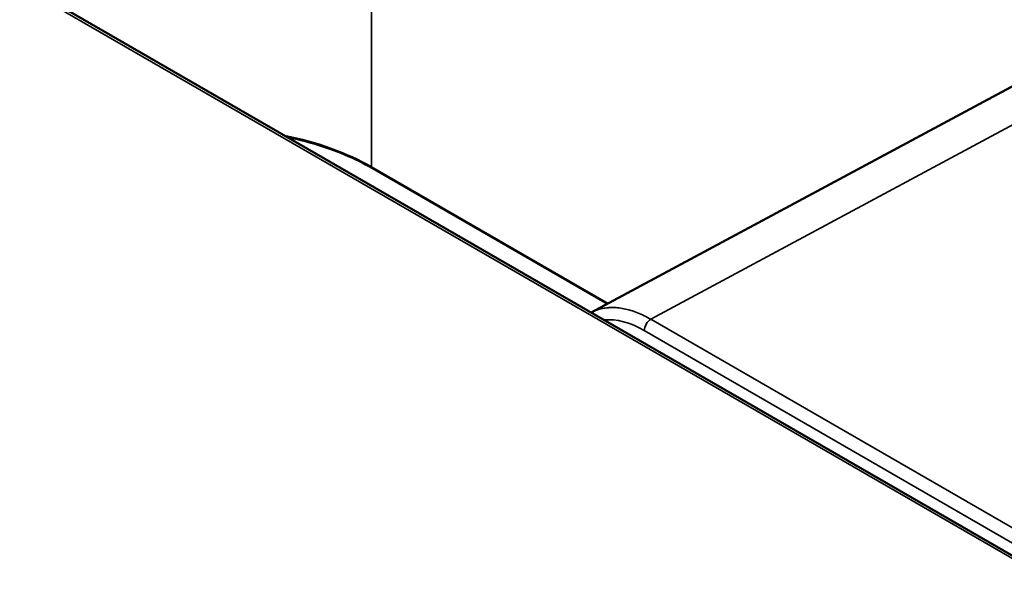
# Model space of a CAD drawing. Header units: millimetres. Extents: x 50 to 3176, y 50 to 2109.
# Tile 814 of 817: x 1893 to 1957, y 1808 to 1845. Entities that reach past the tile are written whole.
import ezdxf

# ---------------------------------------------------------------- set-up
doc = ezdxf.new("R2010")
doc.units = ezdxf.units.MM
doc.header["$LTSCALE"] = 10
doc.layers.add('Visible (ISO)', color=7, linetype='Continuous', lineweight=50)
doc.layers.add('Visible Narrow (ISO)', color=7, linetype='Continuous', lineweight=35)

msp = doc.modelspace()

# ---------------------------------------------------------------- linework, layer by layer
at = {"layer": 'Visible (ISO)'}
for p, q in [((2083.6296, 1737.121), (1836.1422, 1880.0079)), ((1930.2464, 1825.6769), (1959.0049, 1841.1412)), ((1931.3003, 1826.2436), (1915.847, 1835.1655)), ((1931.7183, 1826.0023), (1931.7182, 1826.0023))]:
    msp.add_line(p, q, dxfattribs=at)
msp.add_open_spline([(1915.847, 1835.1655), (1914.737, 1835.8064), (1913.4485, 1836.3472), (1911.4779, 1836.9269), (1910.8923, 1837.073), (1910.2927, 1837.1971)], degree=3, knots=[4.71238898, 4.71238898, 4.71238898, 4.71238898, 5.02654825, 5.02654825, 5.15348174, 5.15348174, 5.15348174, 5.15348174], dxfattribs=at)
at = {"layer": 'Visible Narrow (ISO)'}
for p, q in [((2083.3296, 1737.0913), (1835.8422, 1879.9782)), ((1915.816, 1877.4471), (1915.816, 1835.2342)), ((1934.156, 1825.2308), (1962.9319, 1840.7045)), ((1915.816, 1835.2342), (1931.3458, 1826.2681)), ((1931.8124, 1825.9987), (1931.8124, 1825.9987)), ((1934.156, 1825.2308), (1988.5643, 1793.8171)), ((1988.134, 1793.0788), (1933.7248, 1824.492))]:
    msp.add_line(p, q, dxfattribs=at)
for centre, major_axis, ratio, start_param, end_param in [((1905.2094, 1829.1105), (15, 0), 0.5773503, 0.7853982, 1.23665), ((1915.922, 1835.2954), (-0.075, -0.1299), 0.5773503, 5.4977871, 6.2831853), ((1933.7247, 1818.4514), (-3.6994, 6.4071), 0.5773398, 5.4977135, 6.0259966), ((1934.149, 1824.7369), (-0.3, -0.5196), 0.5773132, 3.9106492, 5.4977707)]:
    msp.add_ellipse(centre, major_axis=major_axis, ratio=ratio, start_param=start_param, end_param=end_param, dxfattribs=at)
msp.add_open_spline([(1934.156, 1825.2308), (1934.0075, 1825.3167), (1933.859, 1825.396), (1933.5629, 1825.5403), (1933.4154, 1825.6055), (1933.1221, 1825.7214), (1932.9763, 1825.7722), (1932.7899, 1825.8281), (1932.7481, 1825.84), (1932.5633, 1825.8903), (1932.4216, 1825.9218), (1932.1421, 1825.9698), (1932.0043, 1825.9863), (1931.7333, 1826.0043), (1931.6002, 1826.0058), (1931.4307, 1825.998), (1931.3918, 1825.9955), (1931.224, 1825.9817), (1931.0978, 1825.9635), (1930.8519, 1825.9121), (1930.7323, 1825.8788), (1930.5004, 1825.7975), (1930.3881, 1825.7494), (1930.2687, 1825.6884), (1930.2576, 1825.6826), (1930.2465, 1825.6768)], degree=3, knots=[0.0000048, 0.0000048, 0.0000048, 0.0000048, 0.10129482, 0.10129482, 0.20258487, 0.20258487, 0.30390895, 0.30390895, 0.33333333, 0.33333333, 0.43434547, 0.43434547, 0.53533903, 0.53533903, 0.63632417, 0.63632417, 0.66666667, 0.66666667, 0.76804481, 0.76804481, 0.86942043, 0.86942043, 0.97080374, 0.97080374, 0.98123649, 0.98123649, 0.98123649, 0.98123649], dxfattribs=at)

doc.saveas('drawing.dxf')
